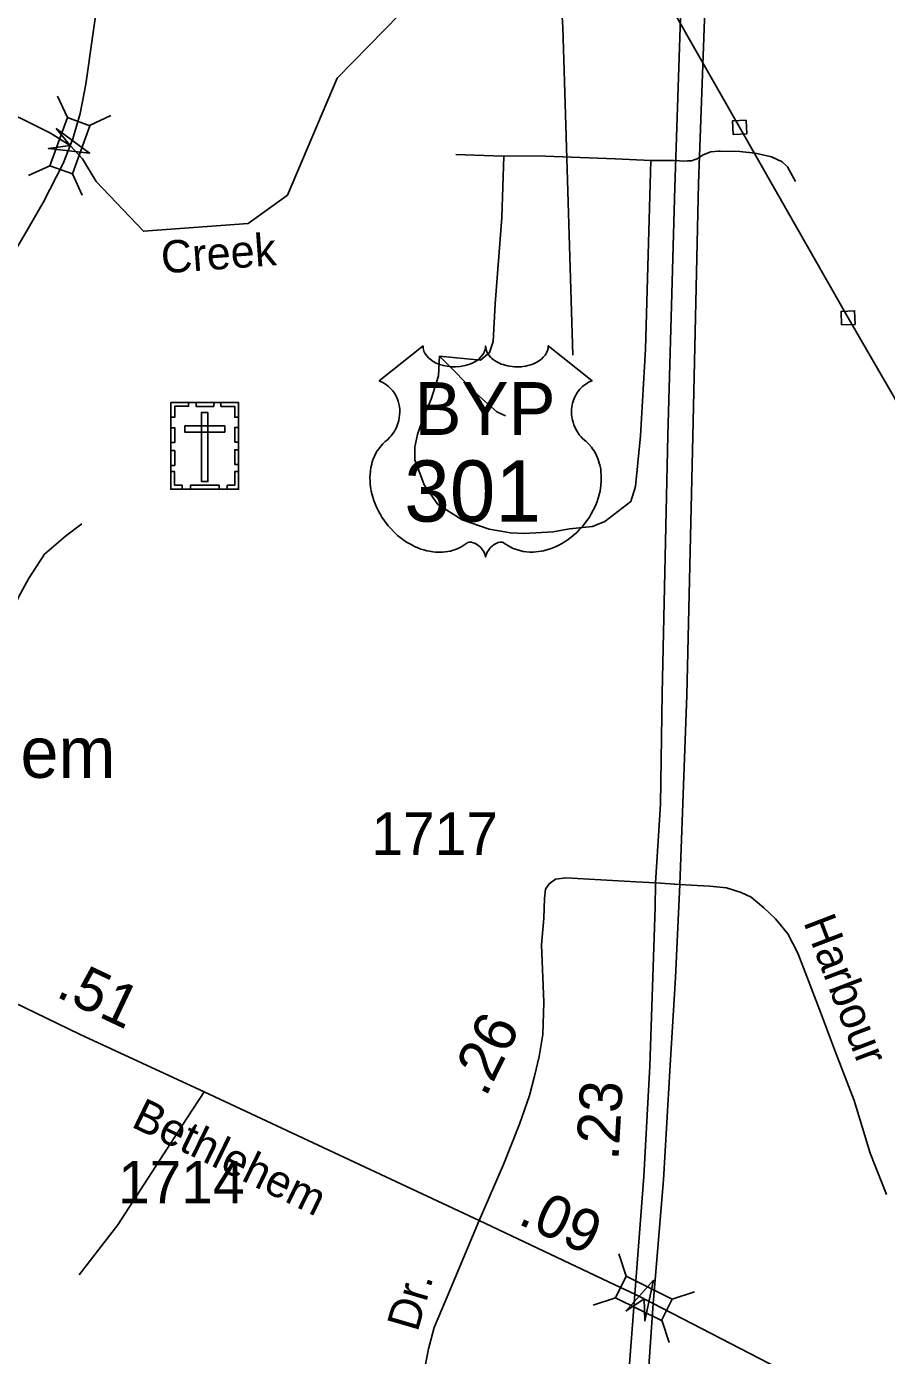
# Model space of a CAD drawing. Extents: x 2220236 to 2384410, y 720751 to 894131.
# Drawn here: x 2344556 to 2347083, y 797014 to 800919 of the extents above; entities that cross this region are included whole.
import ezdxf

# ---------------------------------------------------------------- set-up
doc = ezdxf.new("R2010")
doc.units = 0
doc.layers.add('Default', color=7, linetype='Continuous')

msp = doc.modelspace()

# ---------------------------------------------------------------- linework, layer by layer
at = {"layer": 'Default'}
for p, q in [((2344676.2, 800651.6), (2344647.1, 800714.1)), ((2344741, 800627.9), (2344803.6, 800657)), ((2344561.5, 800480.7), (2344624.1, 800509.8)), ((2346389.9, 800524.9), (2346407.3, 800524.9)), ((2344719.5, 800423), (2344690.4, 800485.5)), ((2346458.6, 798399.2), (2346526.2, 798395.2)), ((2346296, 797312.2), (2346317.9, 797246.8)), ((2346221, 797161.7), (2346286.4, 797183.6)), ((2346453, 797179.1), (2346518.4, 797201)), ((2346422.2, 797117.4), (2346444.1, 797052))]:
    msp.add_line(p, q, dxfattribs=at)
for points in [[(2347293.3, 804194.6), (2347087.3, 803859.3), (2346958, 803640.5), (2346878, 803500.6), (2346829.7, 803409.6), (2346776.4, 803297.4), (2346740.9, 803205.3), (2346706.5, 803098.7), (2346678.2, 802989.8), (2346635.4, 802764.4), (2346581, 802475.7), (2346543.4, 802235.3), (2346526.5, 802118.8), (2346519, 802043.6), (2346511.5, 801961), (2346505.9, 801793.7), (2346494.6, 801474.3), (2346460.8, 800446.4), (2346440.1, 799717.3), (2346423.3, 798959.5), (2346418.3, 798634.2), (2346404, 798402.2)], [(2346475.7, 798398.2), (2346496.3, 798954.6), (2346513.4, 799715.4), (2346530.3, 800457.7), (2346567.8, 801476.1), (2346575.4, 801778.7), (2346586.6, 802023), (2346590.4, 802101.9), (2346607.3, 802246.6), (2346633.7, 802436.9), (2346668.2, 802656.7), (2346719.2, 802916.6), (2346742, 803019.8), (2346775.3, 803129.8), (2346808.6, 803215.3), (2346849.2, 803326.3), (2346910.2, 803445.1), (2346986.9, 803579.5), (2347109.6, 803780.5), (2347236.7, 803994.8), (2347338.9, 804163.5)], [(2348707.3, 791564.5), (2348681.9, 792186.1), (2348644.1, 792827.5), (2348595.1, 793420.7), (2348557.5, 794054), (2348519.6, 794701.4), (2348483.4, 795216.7), (2348445.1, 795757.9), (2348415.6, 796367.4), (2348363.4, 797058.6), (2348322, 797681.9), (2348023.9, 798200.2), (2347737.8, 798710.5), (2347371.9, 799369.8), (2346969.9, 800062.7), (2346651.1, 800622.8), (2346391.8, 801077.6), (2345925.8, 801925.5), (2345668.8, 802346.4), (2345321.9, 802938.1), (2345371.3, 803154.6)], [(2344684.2, 800569.1), (2344692.2, 800589.2), (2344713.4, 800663.5), (2344730.3, 800749.6), (2344772.5, 801047.6), (2344809.3, 801358.3), (2344876, 801661.2), (2344978.6, 802054.9), (2345053.1, 802315.9), (2345112.9, 802466.5), (2345169.4, 802582.9), (2345250.6, 802715.5), (2345298.5, 802813.1), (2345349.8, 802893.5), (2345396, 802975.7), (2345461.4, 803059.4)], [(2346161.4, 799953.1), (2346131.9, 800916.5), (2346127, 800992.3), (2346118.1, 801068.2), (2346107.2, 801140), (2346077.8, 801251.6), (2345996.7, 801516.6), (2345869.4, 801954.8), (2345738.4, 802385.2), (2345588.5, 802871.1), (2345573.8, 802932.9), (2345561.4, 802972.9), (2345547.1, 802994.7), (2345524.8, 803014.4), (2345461.4, 803059.4)], [(2342977.4, 800803.4), (2343152.5, 800797.4), (2343286.4, 800756.9), (2343527.3, 800786.4), (2343677.4, 800730.2), (2343877.3, 800738.4), (2344011.4, 800691.4), (2344144.3, 800732.9), (2344169.3, 800766.7), (2344260.4, 800786.8), (2344626.5, 800605.5), (2344684.2, 800569.1), (2344720, 800530.2), (2344760.1, 800463.9), (2344899.3, 800317.3), (2345207.5, 800339.7), (2345322.4, 800423.3), (2345468.4, 800767.2), (2345698.4, 801003.1)], [(2346631.9, 800602), (2346671.9, 800603.6), (2346670.2, 800643.5), (2346630.3, 800641.9), (2346631.9, 800602)], [(2343478.6, 798503.5), (2343599.2, 798685.7), (2343866, 799147.8), (2343889.1, 799188.1), (2344061, 799481.6), (2344550.2, 800306.6), (2344604.4, 800402.1), (2344663.2, 800516.8), (2344684.2, 800569.1)], [(2345958.3, 800537.5), (2345952, 800357.8), (2345933, 800104.1), (2345926.7, 799993.8), (2345916.5, 799960.7), (2345889.7, 799938.6), (2345769.5, 799950.3)], [(2346389.9, 800524.9), (2346285.1, 800529.6), (2346080.3, 800537.5), (2345927.5, 800539.1), (2345817.3, 800542.3)], [(2346497.6, 800523.7), (2346509.6, 800524.2), (2346520.3, 800528.1)], [(2346520.3, 800528.1), (2346526.1, 800530.3), (2346543.9, 800542), (2346566.7, 800551), (2346589, 800553)], [(2346589, 800553), (2346593.9, 800552.9), (2346652.2, 800552), (2346696.5, 800546.8), (2346745.2, 800535.5), (2346776.5, 800521.6), (2346792.2, 800506.8), (2346815.7, 800463.3)], [(2346389.9, 800524.9), (2346374.8, 799970.9), (2346359.6, 799716), (2346351.8, 799636.8), (2346345.7, 799567.2), (2346331.8, 799522.9), (2346255.2, 799464.3), (2346219.3, 799450), (2346151.6, 799443.1), (2346103.7, 799434.5), (2346017.7, 799429.6), (2345977.6, 799431), (2345915.5, 799442.2), (2345835.4, 799469.4), (2345764.7, 799514.5), (2345724.2, 799571.9), (2345697.1, 799645.6), (2345696.8, 799683.6), (2345704.3, 799719.7), (2345719.8, 799765.8), (2345745.1, 799824), (2345766.3, 799892.3), (2345769.5, 799950.3)], [(2346407.3, 800524.9), (2346458.4, 800524.9), (2346475, 800524)], [(2346475, 800524), (2346486.8, 800523.3), (2346497.6, 800523.7)], [(2346950.7, 800041.9), (2346990.7, 800043.6), (2346989, 800083.5), (2346949.1, 800081.9), (2346950.7, 800041.9)], [(2345769.5, 799950.3), (2345886.8, 799831.8), (2345937.5, 799786.5), (2345963.6, 799774.7)], [(2344717.8, 799458), (2344670.2, 799421.4), (2344609, 799368.7), (2344561.7, 799296.1), (2344532.5, 799241.7), (2344507.2, 799181.5), (2344497.7, 799149.3), (2344485.8, 799131.2), (2344469.9, 799113.1), (2344418.5, 799084.4), (2344372.7, 799063.9), (2344343, 799041.5), (2344325.2, 799011.4), (2344292.5, 798915), (2344275, 798868.9), (2344261.7, 798818.7)], [(2343478.6, 798503.5), (2343521.4, 798498.3), (2343553.9, 798496.6), (2343594.9, 798482.9), (2343649.6, 798464.1), (2343716.4, 798435), (2343844.6, 798371.7), (2344289.7, 798161.8), (2344713, 797957), (2345077.5, 797788.2), (2345886, 797410.6)], [(2346404, 798402.2), (2346345.9, 798405.5), (2346140.9, 798417), (2346110.1, 798413.6), (2346091.3, 798399.9), (2346081, 798384.5), (2346077.6, 798357.1), (2346075.9, 798298.9), (2346069.1, 798220.2), (2346076.3, 798051.8), (2346072.5, 797957), (2346062.4, 797892.5), (2346048.5, 797834.3), (2346033.4, 797777.4), (2346004.3, 797694), (2345957.6, 797575.1), (2345886, 797410.6)], [(2346404, 798402.2), (2346402.6, 798329.9), (2346387.6, 797863.5), (2346369.4, 797539.8), (2346343.1, 797194.1)], [(2346397.3, 797166.7), (2346427.4, 797529.8), (2346447.4, 797866.8), (2346462.3, 798124.1), (2346475.7, 798398.2)], [(2346475.7, 798398.2), (2346404, 798402.2)], [(2346526.2, 798395.2), (2346563.4, 798393.1), (2346613, 798387.9), (2346655.7, 798374.2), (2346684.8, 798360.5), (2346722.4, 798329.7), (2346756.6, 798297.2), (2346792.7, 798252.8), (2346821.8, 798195.9), (2346848.3, 798127.6), (2346888.7, 798022.7), (2346933, 797905.1), (2346987.3, 797763.5), (2347035.1, 797608.3), (2347083.1, 797487.2)], [(2345077.5, 797788.2), (2345013, 797690.1), (2344824.5, 797397.9), (2344710.2, 797250.5)], [(2345886, 797410.6), (2345789.1, 797179.4), (2345754, 797096.1), (2345737.1, 797033.5), (2345726.6, 796977.5), (2345714.9, 796869.4), (2345712.3, 796766.5), (2345716.2, 796704), (2345727.9, 796625.8), (2345748.8, 796529.4), (2345780, 796403.1), (2345820.4, 796252), (2345858.1, 796103.5), (2345864.6, 796052.7), (2345866, 795987.5), (2345867.3, 795918.5), (2345864.6, 795875.5), (2345864.6, 795853.3)], [(2345886, 797410.6), (2346284.8, 797221.7), (2346343.1, 797194.1)], [(2346343.1, 797194.1), (2346307.2, 796719.3), (2346260.7, 796291), (2346229.5, 795822.7)], [(2346343.1, 797194.1), (2346397.3, 797166.7)], [(2346307.9, 795821.9), (2346348.6, 796443.7), (2346368.5, 796754.1), (2346397.3, 797166.7)], [(2346397.3, 797166.7), (2347022, 796843.7), (2347281.7, 796725.5), (2347461.1, 796662.3), (2347671.1, 796599.6)]]:
    msp.add_lwpolyline(points, dxfattribs=at)
for points in [[(2344624.1, 800509.8), (2344675.9, 800651.7), (2344742.2, 800627.5), (2344690.4, 800485.5)], [(2344642.7, 800619.2), (2344741, 800547), (2344619.8, 800560.4), (2344684.2, 800569.1)], [(2345720.9, 799980.2), (2345721.2, 799974.9), (2345722.5, 799968.6), (2345723.5, 799965.3), (2345726.4, 799959.1), (2345731.3, 799951.7), (2345738.1, 799944.5), (2345745.8, 799938.2), (2345750.9, 799934.8), (2345759.7, 799930.1), (2345769.7, 799925.9), (2345780.7, 799922.7), (2345792.1, 799920.5), (2345804.4, 799919.1), (2345816.7, 799918.9), (2345829.9, 799919.9), (2345844.5, 799922.7), (2345851.2, 799924.4), (2345858.7, 799927), (2345865.7, 799929.9), (2345873.4, 799934), (2345879.6, 799937.9), (2345884.4, 799941.4), (2345891.2, 799948), (2345896.6, 799954.7), (2345898.9, 799958.5), (2345900.9, 799962.2), (2345903.6, 799969.9), (2345904.4, 799973.4), (2345904.9, 799980.5), (2345905.3, 799974.5), (2345906, 799970.8), (2345906.9, 799967.1), (2345908.5, 799963.2), (2345911.2, 799957.8), (2345914.2, 799953.2), (2345920, 799946.5), (2345923.5, 799943.1), (2345926.8, 799940.5), (2345935.5, 799934.4), (2345945.7, 799929.3), (2345950.8, 799927.1), (2345955.9, 799925.3), (2345962.5, 799923.3), (2345969.2, 799921.7), (2345975.9, 799920.5), (2345982.7, 799919.6), (2345989.7, 799919), (2345995.4, 799918.9), (2346002.4, 799918.9), (2346008.9, 799919.3), (2346015.5, 799920.1), (2346022.8, 799921.3), (2346028.6, 799922.6), (2346036.4, 799924.6), (2346043.3, 799927.2), (2346049.5, 799929.8), (2346057.5, 799934), (2346063.9, 799938), (2346068.6, 799941.8), (2346074.3, 799947), (2346079.6, 799953.1), (2346082.7, 799957.6), (2346084.9, 799962.3), (2346086.9, 799967.1), (2346088.2, 799972.3), (2346088.8, 799976.8), (2346088.9, 799980.6), (2346217.5, 799878.2), (2346214.5, 799877), (2346207.5, 799873.6), (2346202, 799870.3), (2346193.1, 799864.1), (2346189.3, 799860.7), (2346185.5, 799857.1), (2346182, 799853.3), (2346178.9, 799849.7), (2346175.2, 799844.6), (2346171.9, 799839.4), (2346168.6, 799833.7), (2346166.2, 799828.7), (2346162.3, 799818.4), (2346160.4, 799811.9), (2346159.2, 799806.3), (2346157.6, 799794.9), (2346157.3, 799789.4), (2346157.3, 799784), (2346157.6, 799778.3), (2346158.1, 799772.8), (2346159.1, 799767.1), (2346160, 799762.1), (2346161.6, 799756), (2346163.9, 799748.8), (2346166.7, 799741.9), (2346172.6, 799730.7), (2346180.1, 799719.3), (2346185.5, 799712.9), (2346190.8, 799707.5), (2346198.8, 799700.8), (2346203.1, 799697), (2346208, 799692), (2346216, 799682.7), (2346219.3, 799678.3), (2346222.6, 799673.4), (2346225.7, 799668.3), (2346228.7, 799662.8), (2346231.1, 799658), (2346235.6, 799647), (2346238.9, 799636.3), (2346240.5, 799630.7), (2346242.9, 799618), (2346243.8, 799611.8), (2346244.7, 799599.5), (2346244.8, 799584.6), (2346243.6, 799570.5), (2346241, 799554), (2346238.8, 799544.1), (2346235.4, 799532.6), (2346232.1, 799522.7), (2346226.3, 799508), (2346221.1, 799497.4), (2346214.3, 799484.9), (2346209.7, 799477.4), (2346204.3, 799469.3), (2346197.5, 799460.1), (2346189.6, 799450.2), (2346180.1, 799439.8), (2346172.4, 799432.1), (2346162.4, 799423.1), (2346156.3, 799418.1), (2346147.7, 799411.6), (2346135.8, 799403.7), (2346124.1, 799396.9), (2346114.2, 799391.8), (2346105.4, 799388), (2346094, 799383.7), (2346075, 799378.5), (2346068.1, 799377), (2346059.9, 799375.8), (2346052.2, 799375), (2346044.8, 799374.6), (2346034.8, 799374.6), (2346024.8, 799375.3), (2346015.4, 799376.7), (2346005.6, 799378.8), (2345995.3, 799381.8), (2345986, 799385.4), (2345976.6, 799390.1), (2345960.7, 799400.1), (2345956.1, 799402.5), (2345953.5, 799403.2), (2345947.4, 799403.5), (2345941.6, 799402.3), (2345935.7, 799400), (2345932.1, 799398.1), (2345927.4, 799394.9), (2345923.7, 799392.1), (2345919.3, 799387.9), (2345916.3, 799384.4), (2345914, 799381.6), (2345909.5, 799374.6), (2345907.9, 799371.2), (2345906.2, 799366.9), (2345904.8, 799360.5), (2345902.7, 799368.6), (2345900.4, 799373.9), (2345897.6, 799378.5), (2345894.8, 799382.5), (2345890.3, 799387.6), (2345886.3, 799391.5), (2345881.4, 799395.5), (2345876.3, 799398.6), (2345872.1, 799400.7), (2345868.3, 799402.2), (2345863.7, 799403.3), (2345859.9, 799403.6), (2345856.8, 799403.5), (2345852.5, 799402.6), (2345846.7, 799398.4), (2345841.2, 799394.6), (2345835.2, 799390.8), (2345828, 799387), (2345822.8, 799384.6), (2345816.6, 799382.2), (2345809.3, 799379.7), (2345801.4, 799377.7), (2345793.2, 799376.1), (2345786.1, 799375), (2345778.4, 799374.3), (2345771.5, 799374), (2345764.3, 799374.1), (2345757.6, 799374.7), (2345749.7, 799375.3), (2345740, 799376.8), (2345732, 799378.6), (2345723.5, 799380.9), (2345714.7, 799383.6), (2345705.4, 799387.2), (2345693.7, 799392.3), (2345685.6, 799396.5), (2345672.7, 799403.8), (2345657.7, 799414.2), (2345646.3, 799423.4), (2345638, 799431), (2345625.8, 799443.4), (2345618.6, 799451.6), (2345607.3, 799466.1), (2345600.1, 799476.7), (2345595.4, 799484.5), (2345588.6, 799496.9), (2345584.8, 799504.7), (2345580, 799516.1), (2345576.2, 799526.5), (2345573, 799536.4), (2345571.3, 799542.7), (2345568.8, 799553.8), (2345567.3, 799561.6), (2345565.9, 799572.3), (2345565.1, 799583.6), (2345565, 799594), (2345565.2, 799602.7), (2345566.2, 799612.8), (2345567.9, 799623.5), (2345570, 799632.7), (2345571.8, 799639.3), (2345574.6, 799647.4), (2345578.2, 799656.3), (2345582.4, 799664.8), (2345586.5, 799671.8), (2345591.6, 799679.4), (2345596.6, 799685.9), (2345603.2, 799693), (2345610, 799699.6), (2345616.3, 799704.7), (2345623.7, 799712), (2345627.6, 799716.4), (2345632.2, 799722.5), (2345636, 799728.2), (2345638.9, 799733.3), (2345642.8, 799740.8), (2345645.2, 799746.5), (2345648.2, 799755.1), (2345649.6, 799761.2), (2345651.2, 799769), (2345652.1, 799776.4), (2345652.5, 799785.6), (2345652.3, 799793.2), (2345651.3, 799802.1), (2345649.6, 799810.6), (2345647.6, 799818), (2345644.4, 799826.5), (2345641.5, 799832.8), (2345636.6, 799841.2), (2345631.1, 799849), (2345625.4, 799855.4), (2345619.7, 799861.1), (2345614.3, 799865.4), (2345609.1, 799869.1), (2345602.5, 799873), (2345596.2, 799876.2), (2345592.3, 799877.8)], [(2344979.8, 799814), (2345178.9, 799814), (2345178.9, 799559.4), (2344979.8, 799559.4)], [(2344979.8, 799770.7), (2344991.1, 799770.7), (2344991.1, 799802.9), (2345031.7, 799802.9), (2345031.7, 799814), (2344979.8, 799814)], [(2345053.8, 799814), (2345105.7, 799814), (2345105.7, 799802.6), (2345053.8, 799802.6)], [(2345088.8, 799784.7), (2345070.1, 799784.7), (2345070.1, 799581.9), (2345088.8, 799581.9)], [(2345178.9, 799770.6), (2345167.6, 799770.6), (2345167.6, 799802.8), (2345127, 799802.8), (2345127, 799814), (2345178.9, 799814)], [(2345020.6, 799745.9), (2345020.6, 799727.3), (2345138.3, 799727.3), (2345138.3, 799745.9)], [(2344979.7, 799696.5), (2344979.7, 799739.8), (2344991.1, 799739.8), (2344991.1, 799696.5)], [(2345167.5, 799697.6), (2345167.5, 799740.9), (2345178.9, 799740.9), (2345178.9, 799697.6)], [(2344979.7, 799629.3), (2344979.7, 799672.6), (2344991.1, 799672.6), (2344991.1, 799629.3)], [(2345167.5, 799631.6), (2345167.5, 799675), (2345178.9, 799675), (2345178.9, 799631.6)], [(2345012.8, 799559.4), (2345012.8, 799570.9), (2344990.8, 799570.9), (2344990.8, 799611.3), (2344979.7, 799611.3), (2344979.7, 799559.4)], [(2345145.7, 799559.4), (2345145.7, 799570.9), (2345167.7, 799570.9), (2345167.7, 799611.3), (2345178.9, 799611.3), (2345178.9, 799559.4)], [(2345037.2, 799570.9), (2345122.1, 799570.9), (2345122.1, 799559.5), (2345037.2, 799559.5)], [(2346317.9, 797246.8), (2346453.1, 797179.4), (2346421.6, 797116.3), (2346286.4, 797183.6)], [(2346316.4, 797144), (2346397.7, 797234.9), (2346372.7, 797115.5), (2346370.2, 797180.5)]]:
    msp.add_lwpolyline(points, close=True, dxfattribs=at)

# ---------------------------------------------------------------- texts
for s, height, rotation, p in [('Creek', 95, 4.167, (2344954.3, 800193.1)), ('Harbour', 95, 290.9766, (2346837.9, 798287.4)), ('.51', 125, 334.718, (2344638.1, 798070.2)), ('.26', 125, 63.855, (2345905.1, 797770.1)), ('.23', 125, 86.6784, (2346294.8, 797585.3)), ('Bethlehem', 95, 334.0048, (2344860, 797687.6)), ('.09', 125, 335.8356, (2345995.7, 797402.2)), ('Dr.', 95, 73.7464, (2345704.6, 797080.6))]:
    msp.add_text(s, height=height, rotation=rotation, dxfattribs=at).set_placement(p)
for s, height, p in [('BYP', 155, (2345695.6, 799718.9)), ('301', 180, (2345665.7, 799464)), ('Bethlehem', 150, (2343857.8, 798711.2)), ('1717', 125, (2345569.2, 798484.5)), ('1714', 125, (2344824.6, 797460.7))]:
    msp.add_text(s, height=height, dxfattribs=at).set_placement(p)

doc.saveas('drawing.dxf')
